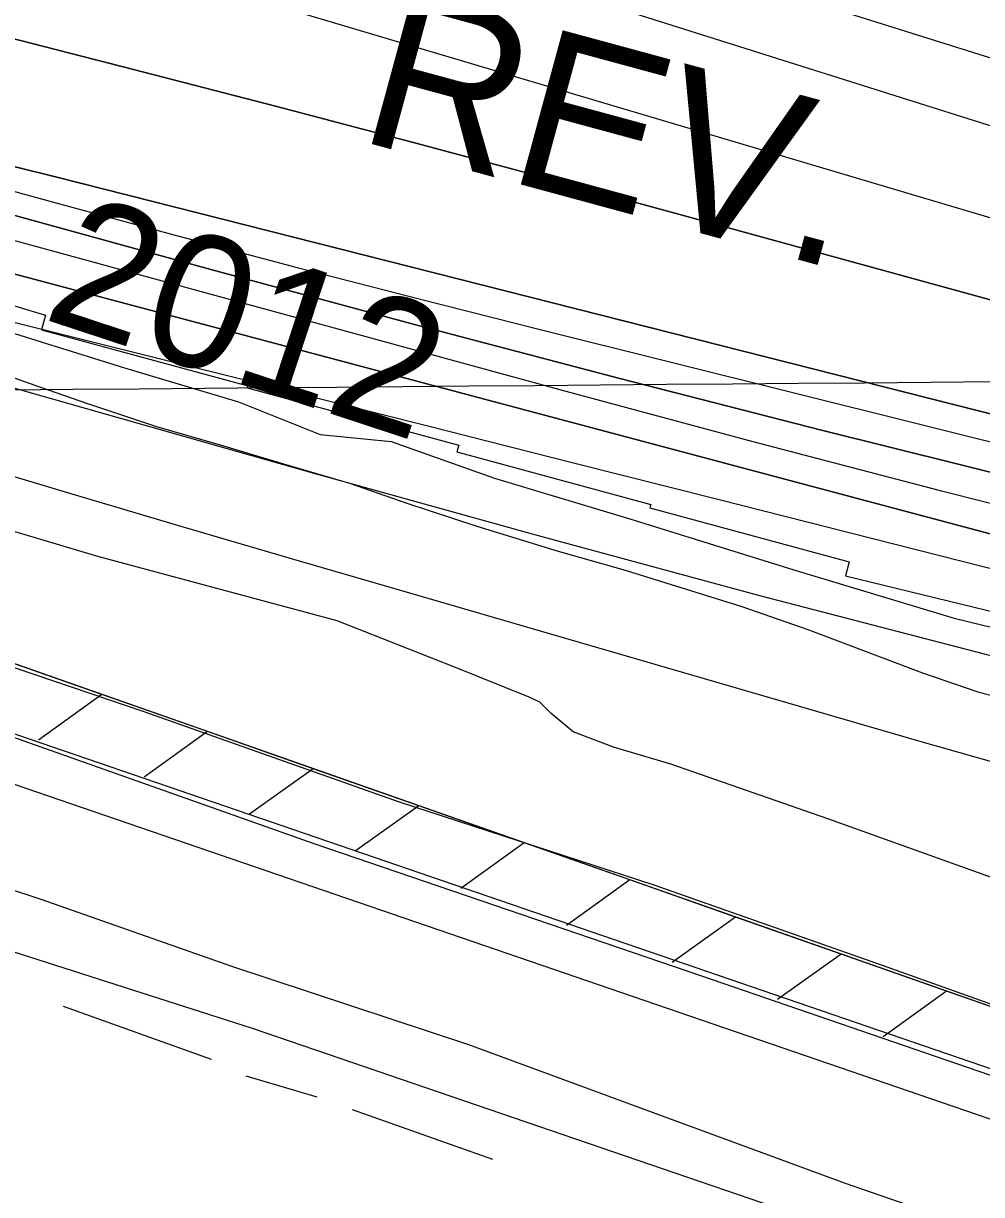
# Model space of a CAD drawing. Extents: x 3567028 to 3605064, y 510945 to 536587.
# Drawn here: x 3590654 to 3591254, y 522068 to 522801 of the extents above; entities that cross this region are included whole.
import ezdxf

# ---------------------------------------------------------------- set-up
doc = ezdxf.new("R2010")
doc.units = 0
for name, color, linetype in [('V-FLOD-BASE', 7, 'Continuous'), ('V-GRID-MAJR', 7, 'Continuous'), ('V-LEVE-TOET', 7, 'Continuous'), ('V-RIVR-EDGE', 7, 'Continuous'), ('V-RIVR-IDEN', 7, 'Continuous'), ('V-ROAD-CNTR', 7, 'Continuous'), ('V-RRAP-FSHR', 7, 'Continuous'), ('V-RRAP-RVMT', 7, 'Continuous'), ('V-RRAP-RVMT-IDEN', 7, 'Continuous'), ('V-SITE-VEGE', 7, 'Continuous'), ('V-SURV-LINE', 7, 'Continuous'), ('V-TOPO-DPTH', 7, 'Continuous'), ('V-TOPO-MAJR', 7, 'Continuous'), ('V-TOPO-MINR', 7, 'Continuous'), ('V-TOPO-SHOR', 7, 'Continuous'), ('V-TOPO-WATR', 7, 'Continuous')]:
    doc.layers.add(name, color=color, linetype=linetype)

msp = doc.modelspace()

# ---------------------------------------------------------------- linework, layer by layer
at = {"layer": 'V-FLOD-BASE'}
msp.add_lwpolyline([(3589547.677, 522731.679), (3589756.223, 522660.447), (3589962.057, 522589.898), (3590202.4250000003, 522505.104), (3590415.032, 522433.195), (3590631.024, 522359.93), (3590836.18, 522287.347), (3591078.58, 522204.585), (3591305.406, 522126.57300000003)], dxfattribs=at)
at = {"layer": 'V-GRID-MAJR'}
msp.add_spline([(3571178.42, 522409.74700000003), (3576457.305, 522452.36100000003), (3581736.185, 522495.743), (3587015.058, 522539.892), (3592293.9250000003, 522584.81), (3597572.785, 522630.495), (3602851.6380000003, 522676.94800000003), (3602851.639, 522676.94800000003)], degree=3, dxfattribs=at)
at = {"layer": 'V-LEVE-TOET'}
for points in [[(3589624.756, 522748.564), (3589763.561, 522703.109), (3589870.542, 522667.15400000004), (3589979.5530000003, 522628.488), (3590213.148, 522546.408), (3590327.578, 522509.096), (3590457.579, 522462.291), (3590581.487, 522420.231), (3590729.768, 522370.031), (3590888.884, 522313.729), (3591048.679, 522261.489), (3591191.545, 522211.29000000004), (3591331.702, 522161.096)], [(3591229.5130000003, 522053.47500000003), (3591168.575, 522074.504), (3591039.93, 522121.985), (3590932.95, 522161.327), (3590785.345, 522210.174), (3590665.5, 522252.23000000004), (3590521.9560000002, 522299.719), (3590408.2060000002, 522341.096), (3590239.612, 522403.499), (3590175.289, 522424.53), (3590111.6410000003, 522443.52900000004), (3590026.327, 522474.055), (3589935.597, 522505.26), (3589830.647, 522541.891), (3589710.122, 522577.853), (3589599.758, 522617.19800000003)]]:
    msp.add_lwpolyline(points, dxfattribs=at)
at = {"layer": 'V-RIVR-EDGE'}
msp.add_lwpolyline([(3590307.266515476, 522696.5162103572), (3590360.0504033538, 522678.37589199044), (3590454.8420543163, 522654.12843416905), (3590531.6447983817, 522638.33003060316), (3590636.0327101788, 522610.45688419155), (3590717.6142871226, 522585.0414378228), (3590789.0007646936, 522563.8534874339), (3590839.9777459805, 522543.3163304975), (3590884.3912541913, 522539.0042222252), (3590949.169725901, 522516.03163163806), (3591033.7529176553, 522490.60876313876), (3591136.329469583, 522458.53780927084), (3591236.5091829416, 522428.27376199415), (3591348.702777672, 522400.98164100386)], dxfattribs=at)
at = {"layer": 'V-ROAD-CNTR'}
msp.add_lwpolyline([(3591249.1554632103, 522017.03993971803), (3590797.707366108, 522171.4666308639), (3590562.6378362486, 522246.8604800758), (3590294.729372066, 522343.98128583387), (3590055.841849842, 522421.0031317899), (3589703.920553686, 522539.88789401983), (3589197.558566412, 522716.05154169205), (3589034.6418922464, 522771.79243020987)], dxfattribs=at)
at = {"layer": 'V-RRAP-FSHR'}
for p, q in [((3590703.542554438, 522380.562212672), (3590663.8566338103, 522352.11026957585)), ((3590769.5814223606, 522357.3552590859), (3590729.89650173, 522328.90331599)), ((3590835.6212902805, 522334.147305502), (3590795.93636965, 522305.695362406)), ((3590901.6611582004, 522310.94035191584), (3590861.97623757, 522282.48840881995)), ((3590967.70102612, 522287.73239833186), (3590928.01610549, 522259.280455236)), ((3591033.74089404, 522264.525444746), (3590994.05597341, 522236.0735016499)), ((3591099.78076196, 522241.3174911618), (3591060.09584133, 522212.8655480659)), ((3591165.82062988, 522218.11053757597), (3591126.13570925, 522189.6585944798)), ((3591231.8604978, 522194.902583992), (3591192.17557717, 522166.45064089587))]:
    msp.add_line(p, q, dxfattribs=at)
for points in [[(3591297.899365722, 522171.6956304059), (3590383.0391954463, 522493.191987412), (3589097.3227668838, 522937.20109939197), (3589074.0458134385, 522943.5710866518)], [(3590703.542554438, 522380.562212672), (3590637.50168652, 522403.77016625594)], [(3590835.6212902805, 522334.147305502), (3590769.5814223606, 522357.3552590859), (3590703.5415544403, 522380.562212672)], [(3590901.6611582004, 522310.94035191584), (3590835.620290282, 522334.147305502)], [(3590967.70102612, 522287.73239833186), (3590901.660158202, 522310.94035191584)], [(3591033.74089404, 522264.525444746), (3590967.7000261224, 522287.73239833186)], [(3591099.78076196, 522241.3174911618), (3591033.7398940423, 522264.525444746)], [(3591165.82062988, 522218.11053757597), (3591099.779761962, 522241.3174911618)], [(3591231.8604978, 522194.902583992), (3591165.819629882, 522218.11053757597)], [(3591297.899365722, 522171.6956304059), (3591231.859497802, 522194.902583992)]]:
    msp.add_lwpolyline(points, dxfattribs=at)
at = {"layer": 'V-RRAP-RVMT'}
msp.add_lwpolyline([(3590289.3240000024, 522709.3160000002), (3590412.9730000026, 522672.28100000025), (3590416.0730000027, 522682.7080000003), (3590539.5230000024, 522645.75000000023), (3590542.5570000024, 522655.8160000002), (3590668.2760000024, 522618.09000000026), (3590665.7890000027, 522608.85200000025), (3590794.8450000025, 522573.78700000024), (3590794.4910000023, 522572.52600000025), (3590926.6770000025, 522536.59800000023), (3590925.5660000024, 522532.50200000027), (3591046.8010000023, 522499.5660000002), (3591046.2120000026, 522497.46000000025), (3591170.8330000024, 522463.66200000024), (3591168.6940000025, 522454.84700000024), (3591312.5100000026, 522419.79700000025)], dxfattribs=at)
at = {"layer": 'V-SITE-VEGE'}
for points in [[(3590260.9280000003, 522682.55100000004), (3590330.312, 522666.958), (3590439.173, 522639.37700000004), (3590550.4250000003, 522607.60500000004), (3590609.639, 522592.615), (3590637.75, 522582.429), (3590665.262, 522572.842), (3590694.569, 522562.653), (3590737.633, 522548.272), (3590779.502, 522536.283), (3590817.183, 522524.896), (3590858.454, 522512.905), (3590894.339, 522500.324), (3590938.003, 522485.939), (3590988.842, 522470.358), (3591030.71, 522458.369), (3591103.68, 522435.593), (3591144.949, 522421.212), (3591216.719, 522394.25200000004), (3591251.41, 522382.265), (3591272.345, 522376.871)], [(3591287.828, 522256.02), (3591157.444, 522302.75800000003), (3591059.355, 522336.912), (3591023.468, 522347.699), (3590998.345, 522357.288), (3590984.595, 522368.662), (3590977.421, 522375.84500000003), (3590970.842, 522378.83900000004), (3590924.789, 522397.41000000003), (3590850.627, 522426.766), (3590701.096, 522466.936), (3590558.144, 522509.49100000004), (3590398.443, 522549.66500000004), (3590198.071, 522607.81)]]:
    msp.add_lwpolyline(points, dxfattribs=at)
at = {"layer": 'V-SURV-LINE'}
for points in [[(3588908.2696243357, 522953.72183998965), (3591325.3320053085, 522123.84457572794)], [(3591315.601909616, 522095.4663200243), (3588898.538891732, 522925.34380296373)]]:
    msp.add_lwpolyline(points, dxfattribs=at)
at = {"layer": 'V-TOPO-DPTH'}
for points in [[(3589490.901254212, 523132.4621792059), (3589857.8790264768, 523057.6066714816), (3589976.4524233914, 523032.374766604), (3590094.7153352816, 523005.81311087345), (3590212.5125196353, 522977.2568288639), (3590329.999218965, 522947.3707960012), (3590526.362021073, 522895.6498626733), (3590545.409184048, 522890.53670953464), (3590564.422863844, 522885.30409520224), (3590583.386318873, 522879.89228907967), (3590602.3162907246, 522874.3610217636), (3591644.193764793, 522564.5850288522)], [(3589490.901254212, 523132.4621792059), (3589857.8790264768, 523057.6066714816), (3589976.4524233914, 523032.374766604), (3590094.7153352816, 523005.81311087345), (3590212.5125196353, 522977.2568288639), (3590329.999218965, 522947.3707960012), (3590526.362021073, 522895.6498626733), (3590545.409184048, 522890.53670953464), (3590564.422863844, 522885.30409520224), (3590583.386318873, 522879.89228907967), (3590602.3162907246, 522874.3610217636), (3591644.193764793, 522564.5850288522)], [(3589348.5276127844, 523100.36332476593), (3590224.1449213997, 522835.4573397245), (3590274.304237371, 522820.2841853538), (3590324.464239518, 522805.11329998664), (3590374.6252709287, 522789.9458181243), (3590424.7869885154, 522774.78060526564), (3590518.3172637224, 522746.50739444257), (3590521.718122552, 522745.4935399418), (3590525.1239996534, 522744.49708467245), (3590528.5374041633, 522743.5267282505), (3590531.955826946, 522742.57377106), (3590575.084231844, 522730.7285251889), (3590600.090132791, 522723.9398731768), (3590625.122046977, 522717.2497157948), (3590650.1929810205, 522710.7073003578), (3590675.289928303, 522704.26337955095), (3591709.8376780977, 522441.88106578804)], [(3591709.8376780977, 522441.88106578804), (3590675.289928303, 522704.26337955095), (3590650.1929810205, 522710.7073003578), (3590625.122046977, 522717.2497157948), (3590600.090132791, 522723.9398731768), (3590575.084231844, 522730.7285251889), (3590531.955826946, 522742.57377106), (3590528.5374041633, 522743.5267282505), (3590525.1239996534, 522744.49708467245), (3590521.718122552, 522745.4935399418), (3590518.3172637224, 522746.50739444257), (3590424.7869885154, 522774.78060526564), (3590374.6252709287, 522789.9458181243), (3590324.464239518, 522805.11329998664), (3590274.304237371, 522820.2841853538), (3590224.1449213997, 522835.4573397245), (3589348.5276127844, 523100.36332476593)], [(3589592.9459936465, 523061.10440770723), (3589728.566117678, 523023.68261827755), (3589864.42401442, 522987.163268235), (3590000.6385702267, 522951.9975772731), (3590137.0908987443, 522917.7343256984), (3590478.853213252, 522833.7230427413), (3590512.141855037, 522825.4869885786), (3590545.413746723, 522817.1842383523), (3590578.660513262, 522808.78144403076), (3590611.8905297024, 522800.3119536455), (3590723.2191028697, 522771.75873306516), (3590812.03997237, 522748.7334927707), (3590900.7796859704, 522725.4027826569), (3590989.3976657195, 522701.61386781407), (3591077.934489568, 522677.5194831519), (3591685.672567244, 522510.4422454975), (3591705.649850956, 522505.00683554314), (3591725.6458301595, 522499.6418481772), (3591745.669852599, 522494.3824946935), (3591765.7125705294, 522489.193563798), (3592488.8404057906, 522304.0156925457)], [(3592488.8404057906, 522304.0156925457), (3591765.7125705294, 522489.193563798), (3591745.669852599, 522494.3824946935), (3591725.6458301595, 522499.6418481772), (3591705.649850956, 522505.00683554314), (3591685.672567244, 522510.4422454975), (3591077.934489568, 522677.5194831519), (3590989.3976657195, 522701.61386781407), (3590900.7796859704, 522725.4027826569), (3590812.03997237, 522748.7334927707), (3590723.2191028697, 522771.75873306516), (3590611.8905297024, 522800.3119536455), (3590578.660513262, 522808.78144403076), (3590545.413746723, 522817.1842383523), (3590512.141855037, 522825.4869885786), (3590478.853213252, 522833.7230427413), (3590137.0908987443, 522917.7343256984), (3590000.6385702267, 522951.9975772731), (3589864.42401442, 522987.163268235), (3589728.566117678, 523023.68261827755), (3589592.9459936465, 523061.10440770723)], [(3589343.1486172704, 523017.8404897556), (3589784.8221804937, 522891.1352028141), (3589905.351913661, 522856.4616681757), (3590025.847243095, 522821.6693139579), (3590146.290966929, 522786.69873037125), (3590266.700287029, 522751.60932720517), (3590437.670548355, 522701.648330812), (3590472.6042075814, 522691.57663910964), (3590507.5848914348, 522681.67336498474), (3590542.636112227, 522672.02271722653), (3590577.7343576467, 522662.54048704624), (3591297.4285533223, 522470.8890794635), (3591363.2146217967, 522453.6805230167), (3591429.097780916, 522436.85935088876), (3591495.126576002, 522420.61925523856), (3591561.2524617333, 522404.76654390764), (3591624.311509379, 522389.9425024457), (3591659.008347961, 522381.9166255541), (3591693.7420429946, 522374.05636010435), (3591728.5310227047, 522366.4445118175), (3591763.3568588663, 522358.99827497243), (3592369.725327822, 522231.6124891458)], [(3592369.725327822, 522231.6124891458), (3591763.3568588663, 522358.99827497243), (3591728.5310227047, 522366.4445118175), (3591693.7420429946, 522374.05636010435), (3591659.008347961, 522381.9166255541), (3591624.311509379, 522389.9425024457), (3591561.2524617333, 522404.76654390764), (3591495.126576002, 522420.61925523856), (3591429.097780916, 522436.85935088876), (3591363.2146217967, 522453.6805230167), (3591297.4285533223, 522470.8890794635), (3590577.7343576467, 522662.54048704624), (3590542.636112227, 522672.02271722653), (3590507.5848914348, 522681.67336498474), (3590472.6042075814, 522691.57663910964), (3590437.670548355, 522701.648330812), (3590266.700287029, 522751.60932720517), (3590146.290966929, 522786.69873037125), (3590025.847243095, 522821.6693139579), (3589905.351913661, 522856.4616681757), (3589784.8221804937, 522891.1352028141), (3589343.1486172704, 523017.8404897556)], [(3592194.65820034, 522302.1831374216), (3592096.2718389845, 522323.5729365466), (3591997.9432555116, 522345.2267879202), (3591899.6531906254, 522367.0566741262), (3591735.0487882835, 522403.8466656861), (3591719.1011156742, 522407.46185345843), (3591703.1685106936, 522411.1413944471), (3591687.2585071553, 522414.91746526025), (3591671.363571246, 522418.7578892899), (3591282.5333795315, 522513.9528076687), (3591154.516790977, 522545.8662401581), (3591026.6864030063, 522578.49651295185), (3590899.135315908, 522612.2020462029), (3590771.7704293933, 522646.6244197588), (3590552.104610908, 522706.98617543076), (3590534.733653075, 522711.8389771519), (3590517.391151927, 522716.7898791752), (3590500.0913358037, 522721.887931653), (3590482.819976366, 522727.0840844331), (3589716.039972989, 522961.3292064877), (3589647.8181629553, 522982.16907634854)], [(3592194.65820034, 522302.1831374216), (3592096.2718389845, 522323.5729365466), (3591997.9432555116, 522345.2267879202), (3591899.6531906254, 522367.0566741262), (3591735.0487882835, 522403.8466656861), (3591719.1011156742, 522407.46185345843), (3591703.1685106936, 522411.1413944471), (3591687.2585071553, 522414.91746526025), (3591671.363571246, 522418.7578892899), (3591282.5333795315, 522513.9528076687), (3591154.516790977, 522545.8662401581), (3591026.6864030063, 522578.49651295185), (3590899.135315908, 522612.2020462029), (3590771.7704293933, 522646.6244197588), (3590552.104610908, 522706.98617543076), (3590534.733653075, 522711.8389771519), (3590517.391151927, 522716.7898791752), (3590500.0913358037, 522721.887931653), (3590482.819976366, 522727.0840844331), (3589716.039972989, 522961.3292064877), (3589647.8181629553, 522982.16907634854)], [(3589557.6550079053, 522908.30454407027), (3589650.668506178, 522880.01608432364), (3589743.5667073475, 522851.351262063), (3589836.3880437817, 522822.4355314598), (3590452.522961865, 522629.12776651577), (3590471.1175277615, 522623.37805426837), (3590489.7427471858, 522617.73096702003), (3590508.413946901, 522612.2378172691), (3590527.115800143, 522606.84729251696), (3590837.477517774, 522518.77604694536), (3590976.461909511, 522480.0872206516), (3591115.6936625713, 522442.3289420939), (3591255.2964576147, 522405.96648513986), (3591395.1466139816, 522370.534575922), (3591630.46199069, 522312.16799781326), (3591652.852548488, 522306.6696827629), (3591675.2598064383, 522301.24100736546), (3591697.692114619, 522295.91679144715), (3591720.141122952, 522290.66221518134), (3592157.3519301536, 522189.3992752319)]]:
    msp.add_lwpolyline(points, dxfattribs=at)
at = {"layer": 'V-TOPO-MAJR'}
msp.add_lwpolyline([(3589386.1547910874, 523281.6239268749), (3590231.9525459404, 523056.6719353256), (3590290.8550921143, 523040.5476407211), (3590349.592127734, 523023.85656848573), (3590408.080897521, 523006.31532980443), (3590466.4041567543, 522988.2073134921), (3590575.6690218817, 522953.4122662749), (3590579.23499705, 522952.2744302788), (3590582.800094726, 522951.13385693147), (3590586.363876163, 522949.98917755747), (3590589.9267801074, 522948.8417608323), (3590645.0950591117, 522931.0399945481), (3590676.250973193, 522921.0194973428), (3590707.419592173, 522911.0388073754), (3590738.6072685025, 522901.11782826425), (3590769.807649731, 522891.23665639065), (3591693.9690513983, 522599.5278310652), (3591720.3924907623, 522591.263282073), (3591746.844187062, 522583.0910499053), (3591773.338268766, 522575.05729297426), (3591799.8606074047, 522567.11585286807), (3591965.6889918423, 522517.9349880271), (3592072.3250584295, 522486.9420019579), (3592179.1769451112, 522456.7285166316)], dxfattribs=at)
at = {"layer": 'V-TOPO-MINR'}
for points in [[(3589636.129149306, 523303.21930859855), (3589716.219336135, 523276.93204001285), (3589796.299207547, 523250.6133639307), (3589876.3722020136, 523224.27374951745), (3590541.9762536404, 523005.1819485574), (3590567.5949126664, 522996.8069137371), (3590593.2359344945, 522988.5013996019), (3590618.9105005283, 522980.3001664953), (3590644.6074293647, 522972.1684540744), (3591343.758519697, 522752.4863481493), (3591412.6182541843, 522730.9295512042), (3591481.508076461, 522709.46970137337), (3591550.4430304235, 522688.15527221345), (3591619.4080721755, 522666.9377901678), (3591745.6627287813, 522628.2406113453), (3591751.5242933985, 522626.44865883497), (3591757.387571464, 522624.662345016), (3591763.2534197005, 522622.8844892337), (3591769.120981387, 522621.1122721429), (3592547.8747882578, 522386.51295852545)], [(3589490.901254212, 523132.4621792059), (3589857.8790264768, 523057.6066714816), (3589976.4524233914, 523032.374766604), (3590094.7153352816, 523005.81311087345), (3590212.5125196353, 522977.2568288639), (3590329.999218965, 522947.3707960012), (3590526.362021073, 522895.6498626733), (3590545.409184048, 522890.53670953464), (3590564.422863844, 522885.30409520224), (3590583.386318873, 522879.89228907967), (3590602.3162907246, 522874.3610217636), (3591644.193764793, 522564.5850288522)], [(3589348.5276127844, 523100.36332476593), (3590224.1449213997, 522835.4573397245), (3590274.304237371, 522820.2841853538), (3590324.464239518, 522805.11329998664), (3590374.6252709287, 522789.9458181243), (3590424.7869885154, 522774.78060526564), (3590518.3172637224, 522746.50739444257), (3590521.718122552, 522745.4935399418), (3590525.1239996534, 522744.49708467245), (3590528.5374041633, 522743.5267282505), (3590531.955826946, 522742.57377106), (3590575.084231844, 522730.7285251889), (3590600.090132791, 522723.9398731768), (3590625.122046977, 522717.2497157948), (3590650.1929810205, 522710.7073003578), (3590675.289928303, 522704.26337955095), (3591709.8376780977, 522441.88106578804)], [(3589592.9459936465, 523061.10440770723), (3589728.566117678, 523023.68261827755), (3589864.42401442, 522987.163268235), (3590000.6385702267, 522951.9975772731), (3590137.0908987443, 522917.7343256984), (3590478.853213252, 522833.7230427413), (3590512.141855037, 522825.4869885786), (3590545.413746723, 522817.1842383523), (3590578.660513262, 522808.78144403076), (3590611.8905297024, 522800.3119536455), (3590723.2191028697, 522771.75873306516), (3590812.03997237, 522748.7334927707), (3590900.7796859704, 522725.4027826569), (3590989.3976657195, 522701.61386781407), (3591077.934489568, 522677.5194831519), (3591685.672567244, 522510.4422454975), (3591705.649850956, 522505.00683554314), (3591725.6458301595, 522499.6418481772), (3591745.669852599, 522494.3824946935), (3591765.7125705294, 522489.193563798), (3592488.8404057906, 522304.0156925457)], [(3589487.0922968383, 523014.65076525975), (3590464.1708719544, 522716.84484385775), (3590488.730714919, 522709.47417833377), (3590513.3313010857, 522702.2443789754), (3590537.9930020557, 522695.22587886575), (3590562.695446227, 522688.3482449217), (3590993.6069140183, 522570.363481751), (3591110.6166761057, 522538.9219037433), (3591227.817121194, 522508.2226460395), (3591345.303590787, 522478.63686879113), (3591462.9807433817, 522449.79341184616), (3591649.0017600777, 522405.13296776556), (3591673.830167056, 522399.25851719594), (3591698.683532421, 522393.49329306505), (3591723.574335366, 522387.89190859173), (3591748.4900966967, 522382.399750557), (3592118.546908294, 522302.1056239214), (3592193.8270288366, 522285.8373651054)], [(3589313.9525238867, 523001.74750684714), (3590387.6540126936, 522685.9184089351), (3590406.3022471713, 522680.40307585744), (3590424.939486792, 522674.8510333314), (3590443.560234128, 522669.2439266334), (3590462.1699866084, 522663.600110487), (3590496.67918508, 522653.0787204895), (3590498.027463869, 522652.6727603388), (3590500.7304227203, 522651.88274124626), (3590502.0851027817, 522651.49868230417), (3590520.695158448, 522646.29238503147), (3590531.3679066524, 522643.3538986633), (3590542.056210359, 522640.4741065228), (3590552.7678473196, 522637.6823557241), (3590563.495039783, 522634.94929915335), (3590724.3356379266, 522594.6745403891), (3590815.48394517, 522571.8050785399), (3590906.617782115, 522548.8782121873), (3590997.7299136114, 522525.86523908), (3591088.8275748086, 522502.79486146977), (3591602.2072313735, 522372.52390884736)], [(3589645.546057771, 522996.6735528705), (3589791.489714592, 522952.3068938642), (3589937.4338552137, 522907.94182642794), (3590083.378721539, 522863.57914634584), (3590229.3240716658, 522819.21805783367), (3590500.5617054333, 522736.7759451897), (3590510.900737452, 522733.67905962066), (3590521.255948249, 522730.6381028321), (3590531.635427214, 522727.6810392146), (3590542.03108496, 522724.7799043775), (3590673.329964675, 522688.7100713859), (3590749.4584083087, 522668.08778137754), (3590825.681787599, 522647.8278599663), (3590902.0475703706, 522628.1114914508), (3590978.508288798, 522608.75749153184), (3591691.582387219, 522430.96220024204)], [(3589647.8181629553, 522982.16907634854), (3589716.039972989, 522961.3292064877), (3590482.819976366, 522727.0840844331), (3590500.0913358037, 522721.887931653), (3590517.391151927, 522716.7898791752), (3590534.733653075, 522711.8389771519), (3590552.104610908, 522706.98617543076), (3590771.7704293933, 522646.6244197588), (3590899.135315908, 522612.2020462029), (3591026.6864030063, 522578.49651295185), (3591154.516790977, 522545.8662401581), (3591282.5333795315, 522513.9528076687), (3591671.363571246, 522418.7578892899), (3591687.2585071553, 522414.91746526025), (3591703.1685106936, 522411.1413944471), (3591719.1011156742, 522407.46185345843), (3591735.0487882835, 522403.8466656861), (3591899.6531906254, 522367.0566741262), (3591997.9432555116, 522345.2267879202), (3592096.2718389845, 522323.5729365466), (3592194.65820034, 522302.1831374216)], [(3589294.6657060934, 522911.38843469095), (3590143.953901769, 522667.3926755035), (3590199.4194637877, 522651.3360086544), (3590254.8409438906, 522635.1297185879), (3590310.1963011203, 522618.69899369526), (3590365.5075764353, 522602.1186455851), (3590390.3549945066, 522594.6153772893), (3590433.2131407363, 522581.6865455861), (3590476.076143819, 522568.77385245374), (3590518.9464321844, 522555.8853671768), (3590561.821577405, 522543.01302047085), (3590613.7430227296, 522527.4406961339), (3590682.607846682, 522506.8799804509), (3590751.506421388, 522486.43351547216), (3590820.4556222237, 522466.1584265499), (3590889.4385738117, 522445.99758833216), (3591215.6078770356, 522351.1118909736), (3591319.434823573, 522321.80702513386)], [(3589557.6550079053, 522908.30454407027), (3589650.668506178, 522880.01608432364), (3589743.5667073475, 522851.351262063), (3589836.3880437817, 522822.4355314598), (3590452.522961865, 522629.12776651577), (3590471.1175277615, 522623.37805426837), (3590489.7427471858, 522617.73096702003), (3590508.413946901, 522612.2378172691), (3590527.115800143, 522606.84729251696), (3590837.477517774, 522518.77604694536), (3590976.461909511, 522480.0872206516), (3591115.6936625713, 522442.3289420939), (3591255.2964576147, 522405.96648513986), (3591395.1466139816, 522370.534575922), (3591630.46199069, 522312.16799781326), (3591652.852548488, 522306.6696827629), (3591675.2598064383, 522301.24100736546), (3591697.692114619, 522295.91679144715), (3591720.141122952, 522290.66221518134), (3592157.3519301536, 522189.3992752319)]]:
    msp.add_lwpolyline(points, dxfattribs=at)
at = {"layer": 'V-TOPO-SHOR'}
for p, q in [((3590679.406, 522185.602), (3590771.881, 522152.297)), ((3590793.623, 522141.949), (3590837.882, 522128.762)), ((3590860.0130000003, 522120.971), (3590947.934, 522089.813))]:
    msp.add_line(p, q, dxfattribs=at)
at = {"layer": 'V-TOPO-WATR'}
msp.add_lwpolyline([(3589343.1486172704, 523017.8404897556), (3589784.8221804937, 522891.1352028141), (3589905.351913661, 522856.4616681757), (3590025.847243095, 522821.6693139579), (3590146.290966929, 522786.69873037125), (3590266.700287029, 522751.60932720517), (3590437.670548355, 522701.648330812), (3590472.6042075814, 522691.57663910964), (3590507.5848914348, 522681.67336498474), (3590542.636112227, 522672.02271722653), (3590577.7343576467, 522662.54048704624), (3591297.4285533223, 522470.8890794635), (3591363.2146217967, 522453.6805230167), (3591429.097780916, 522436.85935088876), (3591495.126576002, 522420.61925523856), (3591561.2524617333, 522404.76654390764), (3591624.311509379, 522389.9425024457), (3591659.008347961, 522381.9166255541), (3591693.7420429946, 522374.05636010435), (3591728.5310227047, 522366.4445118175), (3591763.3568588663, 522358.99827497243), (3592369.725327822, 522231.6124891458)], dxfattribs=at)

# ---------------------------------------------------------------- texts
at = {"layer": 'V-RIVR-IDEN'}
msp.add_text('2012', height=83, rotation=341.7541454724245, dxfattribs=at).set_placement((3590665.3023125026, 522616.1492130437))
at = {"layer": 'V-RRAP-RVMT-IDEN'}
msp.add_text('REV.', height=99.99980199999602, rotation=344.81587861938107, dxfattribs=at).set_placement((3590861.767617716, 522727.9556070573))

doc.saveas('drawing.dxf')
